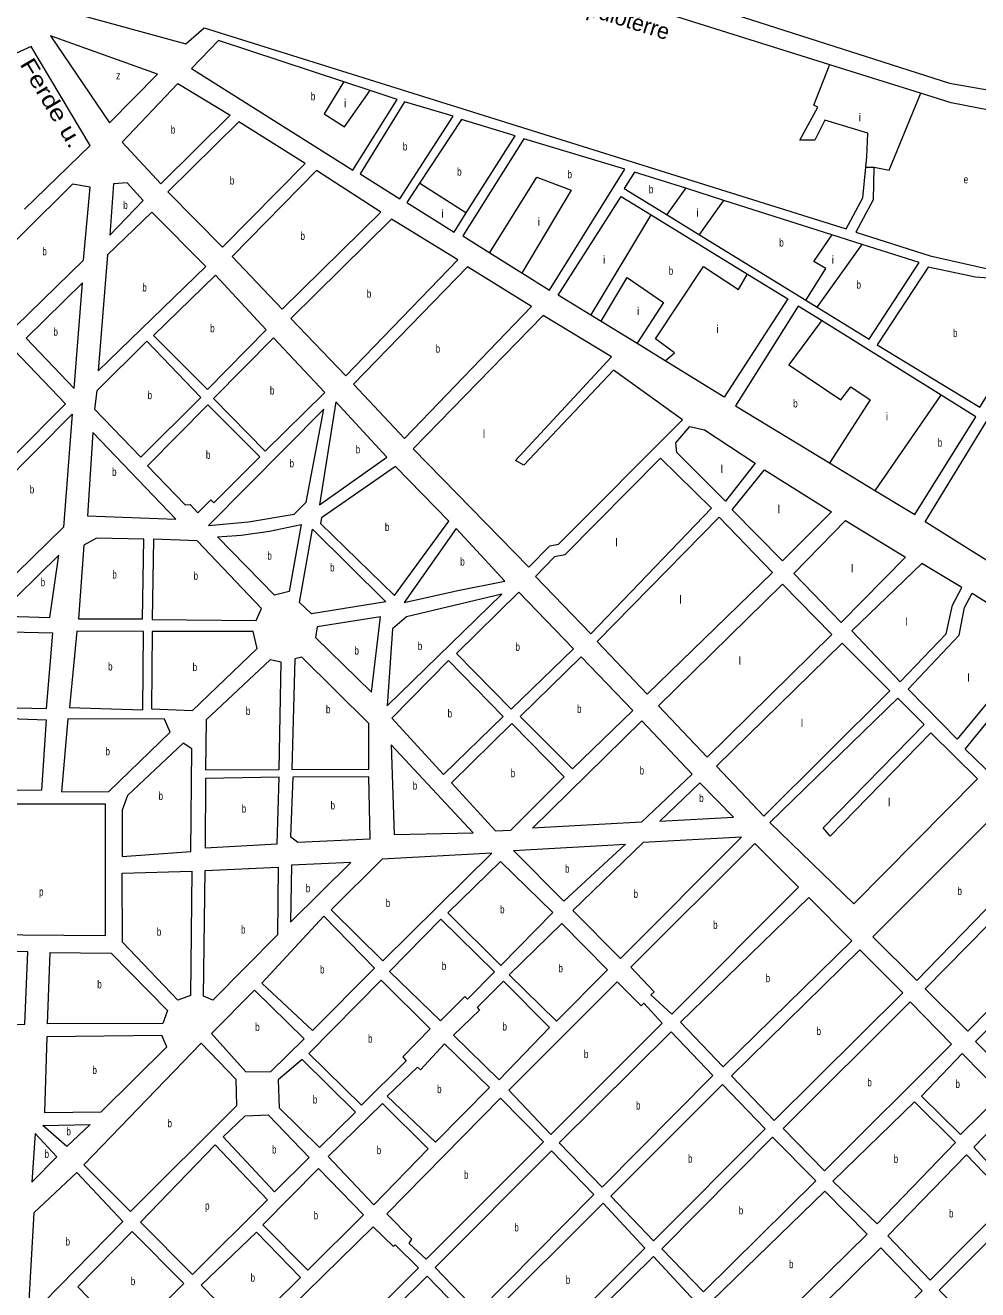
# Model space of a CAD drawing. Extents: x 639657 to 671642, y 222838 to 252123.
# Drawn here: x 655898 to 657088, y 234105 to 235685 of the extents above; entities that cross this region are included whole.
import ezdxf
from ezdxf.enums import TextEntityAlignment as Align

# ---------------------------------------------------------------- set-up
doc = ezdxf.new("R2010")
doc.units = 0
doc.header["$LTSCALE"] = 4
doc.layers.add('1', color=7, linetype='Continuous', lineweight=13)
doc.layers.add('21', color=7, linetype='Continuous', lineweight=13)
doc.layers.add('22', color=7, linetype='Continuous')
doc.layers.add('7', color=7, linetype='Continuous')

msp = doc.modelspace()

# ---------------------------------------------------------------- linework, layer by layer
at = {"layer": '1'}
for points in [[(655897.29, 235455.343), (655979.37, 235535.22), (655905.8, 235659.02), (655869.86, 235642.76), (655854.19, 235666.34), (655883.12, 235686.86), (655858.83, 235715.78), (655653.08, 235836.91), (655571.626, 235684.928)], [(656309.705, 235813.299), (656445.06, 235807.97), (657053.16, 235612.8), (657269.75, 235574.98)], [(656903.413, 235635.999), (656441.67, 235781.15), (656359.45, 235789.97), (656282.25, 235792.95), (656189.32, 235783.1), (656122.19, 235764.68), (655957.202, 235701.035), (656098.855, 235662.148), (656122, 235681.97), (656924.08, 235431.03), (656944.87, 235469.78), (656948.47, 235507.93), (656958.68, 235507.97)], [(656296.198, 235614.685), (656139.53, 235666.27), (656106.12, 235631.48), (656307.55, 235504.37), (656363.06, 235592.67)], [(657194.55, 235375.68), (657263.9, 235551.99), (657166.35, 235566.78), (657055.12, 235588.31), (657016.883, 235600.33), (656903.413, 235635.999)], [(656363.06, 235592.67), (656329.086, 235603.856), (656296.198, 235614.685)], [(656510.45, 235547.05), (656443.21, 235567.74), (656390.921, 235488.22)], [(656390.921, 235488.22), (656374.87, 235463.81), (656434.12, 235426.98), (656449.333, 235450.911), (656510.45, 235547.05)], [(656647.62, 235505.69), (656521.21, 235543.33), (656444.89, 235422.19), (656478.612, 235401.076), (656518.805, 235375.91)], [(656518.805, 235375.91), (656553.16, 235354.4), (656647.62, 235505.69)], [(656723.559, 235481.605), (656659.46, 235501.98), (656646.65, 235481.52), (656700.167, 235448.56), (656740.724, 235423.582), (656873.562, 235341.771), (656887.877, 235332.955)], [(656958.68, 235507.97), (656957.78, 235467.15), (656935.92, 235426.78), (657028.98, 235397.06), (657097.28, 235381.75), (657194.55, 235375.68)], [(657015.05, 235388.95), (656943.973, 235411.543), (656906.26, 235423.531), (656771.145, 235466.479), (656723.559, 235481.605)], [(656604.92, 235323.046), (656564.26, 235348.05), (656642.72, 235471.37), (656680.276, 235448.298), (656800.782, 235374.264)], [(656887.877, 235332.955), (656952.59, 235293.1), (657015.05, 235388.95)], [(656800.782, 235374.264), (656851.2, 235343.29), (656771.67, 235220.5)], [(657022.72, 235064.66), (657196.65, 235349.51), (657325.67, 235334.99), (657289.57, 235275.16), (657277.068, 235269.481)], [(656521.408, 235135.463), (656510.863, 235141.412), (656630.68, 235270.97), (656545.57, 235322.73), (656382.95, 235156.1), (656527.58, 235007.89), (656553.79, 235034.85), (656564.52, 235037.04)], [(656771.67, 235220.5), (656697.796, 235265.93), (656662.732, 235287.493), (656617.751, 235315.155), (656604.92, 235323.046)], [(656893.008, 235316.226), (656864.13, 235334.21), (656785.69, 235209.82), (656903.141, 235138.497), (656960.496, 235103.668)], [(657086.09, 235195.98), (657042.664, 235223.024), (656893.008, 235316.226)], [(657269.084, 235264.14), (657107.84, 235011.29), (657022.72, 235064.66)], [(656564.52, 235037.04), (656719.67, 235192.36), (656633.44, 235254.33), (656521.408, 235135.463)], [(656960.496, 235103.668), (657009.78, 235073.74), (657086.09, 235195.98)], [(656451.54, 234069.19), (656400.27, 234122.16), (656249.93, 233973.3), (656283.414, 233941.114)]]:
    msp.add_lwpolyline(points, dxfattribs=at)
for points in [[(656063.38, 235624.18), (655929.93, 235672), (656003.44, 235563.25)], [(656067.47, 235487.33), (656019.44, 235539.24), (656088.98, 235612.56), (656154.15, 235573.06)], [(656433.07, 235571.77), (656372.2, 235589.48), (656316.7, 235499.57), (656366.25, 235468.3)], [(656165.2, 235564.54), (656076.39, 235477.16), (656144.92, 235408.15), (656248.17, 235512.77)], [(656342.45, 235451.91), (656262.18, 235503.69), (656156.79, 235396.38), (656219.4, 235330.56)], [(655957.34, 235486.9), (655833.74, 235364.5), (655886.09, 235308.84), (655971.16, 235391.89), (655979.38, 235483.22)], [(656025.56, 235488.24), (656008.37, 235487.1), (656003.8, 235423.16), (656045.53, 235466.29)], [(656056.61, 235451.84), (656000.96, 235398.44), (655989.23, 235253.36), (656124.07, 235383.89)], [(656438.89, 235392.13), (656355.93, 235442.83), (656230.19, 235318.78), (656298.74, 235247.08)], [(656199.09, 235304.69), (656135.93, 235373.19), (656058.35, 235297.68), (656125.8, 235230.27)], [(656531.01, 235333.95), (656450.74, 235383.59), (656308.45, 235236.91), (656372.14, 235168.95)], [(657085.51, 235370.43), (657026.36, 235383.09), (656962.83, 235286.16), (657091.02, 235208.24), (657188.15, 235362.77)], [(655959.24, 235231.22), (655969.95, 235363.4), (655899.32, 235294.36)], [(656117.79, 235220.03), (656050.32, 235290.67), (655987.72, 235228.65), (655984.6, 235205.54), (656042.88, 235145.61)], [(656272.5, 235226.56), (656208.27, 235294.52), (656133.37, 235219.02), (656198.13, 235153.21)], [(655884.35, 235279.26), (655819.61, 235215.08), (655884.91, 235148.2), (655948.57, 235212.37)], [(656191.17, 235146.2), (656126.42, 235210.94), (656050.99, 235134.9), (656097.94, 235086.2), (656104.39, 235086.23), (656114.1, 235076.06), (656130.15, 235092.24), (656133.93, 235088.46)], [(656350.21, 235145.76), (656286.52, 235214.8), (656266.12, 235085.8)], [(655946.01, 235058.2), (655887.69, 235001.03), (655822.94, 235064.16), (655956.68, 235199.51)], [(656249.44, 235089.5), (656271.51, 235205.61), (656127.07, 235060), (656177.36, 235064.74), (656234.46, 235074.4)], [(656747.13, 235179.58), (656810.17, 235137.94), (656773.3, 235090.52), (656712.33, 235151.51), (656711.2, 235163.32), (656728.84, 235183.81)], [(656086.2, 235067.89), (655982.57, 235176.52), (655976.04, 235072.29)], [(656427.39, 235065.5), (656361.01, 235133.99), (656268.33, 235069.7), (656267.29, 235062.71), (656359.48, 234972.77)], [(656755.61, 235081.86), (656691.94, 235144.45), (656572.64, 235023.65), (656559.76, 235020.91), (656535.68, 234996.64), (656604.76, 234924.94)], [(656822.03, 235129.93), (656905.53, 235077.08), (656844.54, 235016.14), (656781.41, 235079.81)], [(656831.99, 235001.23), (656765.33, 235070.61), (656612.87, 234915.3), (656675.5, 234849.55)], [(656203.46, 235053.23), (656243.12, 235061.54), (656227.9, 234977.68), (656209.65, 234973.31), (656138.41, 235046.08), (656168.08, 235048.14)], [(656257.11, 235055.69), (656348.84, 234964.74), (656255.95, 234949.86), (656240.85, 234963.77)], [(656497.56, 234990.58), (656436.56, 235056.41), (656371.6, 234963.79), (656438.78, 234979.03)], [(656923.31, 235066.41), (656998.02, 235020.51), (656917.95, 234939.09), (656858.58, 235000.08)], [(656044.82, 234943.65), (656046.55, 235043.03), (655987.44, 235044.4), (655971.36, 235035.74), (655964.77, 234943.33)], [(656193.6, 234956.6), (656113.18, 235041.15), (656058.37, 235043.07), (656056.65, 234942.62), (656186.68, 234941.53)], [(655928.76, 234945.33), (655940.25, 235023.26), (655862.67, 234947.22)], [(656930.89, 234928.39), (656991.34, 234864.72), (657049.11, 234924.57), (657057.01, 234960.59), (657068.74, 234982.66), (657018.64, 235012.54)], [(656350.47, 234834.76), (656493.87, 234974.45), (656374.71, 234946.04), (656357.05, 234930.93)], [(656583.35, 234906.05), (656505.23, 234830.54), (656437.23, 234900.1), (656514.81, 234976.68)], [(656689.67, 234834.67), (656750.49, 234770.82), (656906.19, 234924), (656844.37, 234986.83)], [(657062.57, 234793.02), (657001.58, 234855.63), (657065.23, 234923.02), (657071.88, 234957.56), (657081.49, 234975.77), (657254.51, 234866.32), (657121.93, 234733.1), (657072.83, 234780.71), (657157.75, 234884.74), (657146.49, 234894.34)], [(656262.87, 234933.71), (656260.83, 234920.12), (656331.06, 234851.87), (656341.94, 234945.91)], [(655932.61, 234925.47), (655842.87, 234927.8), (655770.09, 234858.75), (655778.26, 234834.61), (655924.95, 234831.44)], [(656045.97, 234927.54), (655962.68, 234928.28), (655953.42, 234832.63), (656045.31, 234829.77)], [(656182.98, 234927.55), (656056.71, 234927.58), (656056.05, 234830.89), (656107.1, 234828.95), (656187.9, 234906.62)], [(656978.49, 234853.38), (656919.13, 234913.31), (656761.83, 234759.59), (656821.2, 234696.98)], [(656235.24, 234893.38), (656231.54, 234755.32), (656327.71, 234755.7), (656327.47, 234812.64), (656243.83, 234895.56)], [(656657.29, 234829), (656593.07, 234895.89), (656516.55, 234821.45), (656581.85, 234756.18)], [(656218.06, 234889.55), (656204.08, 234892.18), (656124.35, 234817.2), (656123.54, 234754.89), (656215.42, 234755.25)], [(656495.6, 234821.37), (656427.06, 234891.46), (656356.45, 234819.2), (656420.69, 234749.09)], [(657021.65, 234811.66), (656988.74, 234844.29), (656828.478, 234689.016), (656933.777, 234587.409), (657088.03, 234743.71), (657029.76, 234800.95), (656904.05, 234672.07), (656895.41, 234682.24)], [(655918.4, 234729.36), (655839.42, 234729.04), (655765.49, 234805.56), (655775.08, 234822.78), (655924.47, 234817.47)], [(656072.23, 234818.06), (655951.33, 234818.65), (655943.67, 234727.31), (656002.77, 234727.55), (656079.28, 234801.98)], [(656668.1, 234689.39), (656532.2, 234681.86), (656668.63, 234816.15), (656731.78, 234749.26)], [(656571.68, 234745.94), (656506.38, 234812.82), (656430.94, 234738.39), (656486, 234678.45), (656504.8, 234679.6)], [(656106.24, 234781.14), (656095.46, 234788.08), (656025.89, 234722.8), (656019.52, 234704.51), (656019.23, 234646.5), (656105.17, 234652.75)], [(656458.07, 234676.19), (656355.52, 234785.89), (656359.22, 234674.18)], [(656213.13, 234662.32), (656215.46, 234745.59), (656123.59, 234744.14), (656122.89, 234657.12)], [(656232.65, 234745.65), (656229.75, 234671.52), (656238.91, 234664.57), (656329.16, 234668.69), (656327.75, 234746.03)], [(656740.96, 234738.56), (656691.2, 234690.55), (656783.05, 234695.75)], [(655843.363, 234712.481), (655998.288, 234712.481), (655998.288, 234547.267), (655843.363, 234548.399)], [(657169.01, 234652.57), (657116.68, 234705.53), (656957.27, 234545.94), (657012.3, 234491.38)], [(656571.27, 234590.7), (656508.14, 234653.83), (656648.34, 234661.91)], [(656793.37, 234670.55), (656670.36, 234664.15), (656582.61, 234578.93), (656641.97, 234519)], [(656654.91, 234508.31), (656810.06, 234662.56), (656864.56, 234607.99), (656706.2, 234449.43), (656679.77, 234473.5), (656684.05, 234477.28)], [(656344.85, 234516.2), (656481.29, 234650.5), (656344.31, 234642.97), (656280.64, 234579.87)], [(656104.87, 234472.81), (656088.78, 234466.84), (656019.69, 234539.61), (656019.32, 234625.55), (656106.35, 234628.05)], [(656132.83, 234467.01), (656120.99, 234471.8), (656123, 234629.19), (656214.33, 234633.32), (656213.62, 234548.44)], [(656305.11, 234639.05), (656230.97, 234635.53), (656229.67, 234564.62)], [(656557.36, 234576.68), (656492.08, 234640.34), (656426.27, 234576.15), (656492.64, 234510.35)], [(657233.21, 234587.85), (657179.8, 234640.8), (657022.55, 234481.22), (657075.95, 234428.26)], [(656930.94, 234541.11), (656877.51, 234595.15), (656716.99, 234439.27), (656770.42, 234383.62)], [(656271.54, 234571.77), (656334.69, 234507.03), (656257.11, 234428.83), (656194, 234488.2)], [(656417.7, 234568.06), (656484.61, 234502.26), (656450.91, 234468.29), (656447.67, 234471.49), (656417.17, 234441.29), (656353.51, 234502.81)], [(656625.91, 234504.97), (656568.71, 234562.76), (656502.89, 234498.57), (656562.24, 234440.8)], [(655897.63, 234437.06), (655901.54, 234527.32), (655838.67, 234528.68), (655743.97, 234435.37)], [(656075.94, 234453.89), (656070.1, 234437.75), (655926.1, 234437.18), (655929.48, 234526.36), (656005.78, 234525.59)], [(656994.63, 234476.27), (656941.23, 234529.76), (656780.74, 234372.31), (656834.16, 234316.67)], [(656342.81, 234492.02), (656404.32, 234431.04), (656370.09, 234395.98), (656374.4, 234391.17), (656318.23, 234335.61), (656252.4, 234400.35)], [(656553.15, 234432.7), (656495.94, 234490.49), (656462.77, 234457.59), (656466.01, 234454.38), (656433.37, 234423.09), (656490.56, 234367.46)], [(656668.01, 234460.02), (656637.79, 234489.98), (656502.44, 234354.61), (656554.79, 234298.96), (656693.89, 234438.1), (656671.22, 234463.26)], [(656246.95, 234418.59), (656184.9, 234479.57), (656130.87, 234425.11), (656174.05, 234377.47), (656205.22, 234377.6)], [(657055.61, 234412.07), (657003.81, 234465.03), (656845.48, 234306.51), (656896.74, 234253.55)], [(657169.93, 234434.54), (657136.49, 234466.63), (657085.68, 234415.41), (657119.13, 234381.71)], [(656069.09, 234422.71), (655925.1, 234421.06), (655922.28, 234326.51), (655993.2, 234327.33), (656075.06, 234408.77)], [(656757.57, 234372.83), (656705.22, 234427.41), (656565.58, 234288.8), (656619.01, 234233.15)], [(656118.02, 234413.24), (656161.2, 234368.29), (656162.41, 234334.99), (656029.73, 234202.86), (655971.45, 234261.17)], [(656422.13, 234412.31), (656478.25, 234357.74), (656410.84, 234289.25), (656350.42, 234347.02), (656388.41, 234383.16), (656392.18, 234379.96)], [(656244.37, 234392.79), (656214.39, 234367.43), (656215.62, 234332.52), (656265.8, 234282.76), (656310.74, 234326.99)], [(657118.517, 234349.857), (657069.09, 234400.31), (657018.28, 234346.94), (657066.659, 234298.897)], [(656822.87, 234305.94), (656769.44, 234361.59), (656629.81, 234221.91), (656683.24, 234166.26)], [(656492.27, 234344.37), (656545.7, 234289.79), (656399.11, 234143.1), (656378.07, 234162.89), (656381.27, 234168.28), (656349.97, 234199.84)], [(656401.74, 234281.16), (656344.54, 234337.87), (656276.59, 234271.53), (656333.81, 234211.06)], [(657060.43, 234289.11), (657009.18, 234339.92), (656907.54, 234240.7), (656962.56, 234187.22)], [(657136.44, 234225.5), (657083.55, 234283.29), (657133.56, 234334.87), (657188.33, 234277.8)], [(655920.2, 234310.39), (655979.3, 234311.7), (655950.4, 234284.19)], [(656252.96, 234270.36), (656202.22, 234323.33), (656172.68, 234322.14), (656145.39, 234296.25), (656209.62, 234227.21)], [(655937.56, 234271.24), (655910.57, 234300.14), (655906.53, 234239.43)], [(656886.01, 234241.2), (656832.05, 234295.77), (656693.49, 234156.1), (656745.84, 234102.59)], [(656201.07, 234217.51), (656135.76, 234286), (656042.15, 234189.48), (656107.44, 234124.21)], [(656555.96, 234278.55), (656608.84, 234223.98), (656463.87, 234077.29), (656410.44, 234132.94)], [(657128.42, 234217.41), (657074.46, 234273.59), (656976.05, 234172.23), (657028.93, 234117.13)], [(657253.61, 234212), (657200.74, 234264.96), (657040.26, 234104.29), (657094.21, 234051.33)], [(656020.11, 234190.47), (655962.9, 234251.47), (655908.85, 234201.3), (655901.36, 234069.13)], [(656320.96, 234198.65), (656251.41, 234129.62), (656195.29, 234186.33), (656264.84, 234256.44)], [(656950.24, 234174.31), (656897.35, 234228.35), (656755.56, 234090.81), (656808.99, 234035.7)], [(656620.17, 234213.28), (656672.53, 234157.09), (656527.01, 234011.48), (656474.65, 234067.67)], [(656186.78, 234040.19), (656332.85, 234183.66), (656358.21, 234159.05), (656360.35, 234161.21), (656389.48, 234132.32), (656240.76, 233983.47)], [(656031.99, 234177.62), (656096.21, 234112.88), (656026.65, 234043.85), (655964.05, 234108.59)], [(656242.32, 234120.45), (656187.27, 234177.17), (656118.24, 234110.82), (656174.37, 234053.04)], [(657018.78, 234103.69), (656967.51, 234157.19), (656825.19, 234016.97), (656878.06, 233965.07)], [(656683.32, 234146.39), (656734.6, 234091.27), (656590.15, 233946.73), (656536.73, 234001.84)]]:
    msp.add_lwpolyline(points, close=True, dxfattribs=at)
at = {"layer": '21'}
for points in [[(656948.47, 235507.93), (656948.532, 235508.43), (656950.024, 235520.401), (656951.277, 235550.507), (656897.374, 235566.814), (656884.839, 235541.726), (656866.035, 235541.726), (656888.599, 235583.121), (656883.585, 235585.63), (656903.216, 235635.499), (656903.413, 235635.999)], [(656296.198, 235614.685), (656295.895, 235614.185), (656271.895, 235574.629), (656296.966, 235558.321), (656328.733, 235603.356), (656329.086, 235603.856)], [(656958.68, 235507.97), (656959.18, 235507.868), (656977.602, 235504.093), (657016.679, 235599.83), (657016.883, 235600.33)], [(656478.612, 235401.076), (656478.924, 235401.576), (656537.649, 235495.601), (656580.27, 235479.294), (656519.102, 235376.41), (656518.805, 235375.91)], [(656390.921, 235488.22), (656391.421, 235487.901), (656448.833, 235451.23), (656449.333, 235450.911)], [(656700.167, 235448.56), (656700.521, 235449.06), (656723.205, 235481.105), (656723.559, 235481.605)], [(656740.724, 235423.582), (656741.079, 235424.083), (656770.79, 235465.979), (656771.145, 235466.479)], [(656604.92, 235323.046), (656605.221, 235323.546), (656679.975, 235447.798), (656680.276, 235448.298)], [(656873.562, 235341.771), (656873.878, 235342.271), (656898.675, 235381.45), (656883.632, 235390.23), (656905.92, 235423.031), (656906.26, 235423.531)], [(656887.877, 235332.955), (656888.234, 235333.455), (656943.616, 235411.043), (656943.973, 235411.543)], [(656617.751, 235315.155), (656618.048, 235315.655), (656650.47, 235370.16), (656695.598, 235338.8), (656663.052, 235287.993), (656662.732, 235287.493)], [(656697.796, 235265.93), (656698.296, 235266.368), (656709.387, 235276.079), (656685.569, 235293.641), (656745.74, 235383.958), (656789.615, 235355.107), (656800.491, 235373.764), (656800.782, 235374.264)], [(656893.008, 235316.226), (656892.639, 235315.726), (656852.293, 235261.026), (656917.478, 235217.122), (656930.014, 235233.429), (656953.831, 235217.122), (656903.463, 235138.997), (656903.141, 235138.497)], [(656960.496, 235103.668), (656960.84, 235104.168), (657042.32, 235222.524), (657042.664, 235223.024)]]:
    msp.add_lwpolyline(points, dxfattribs=at)

# ---------------------------------------------------------------- texts
at = {"layer": '22'}
msp.add_text('Ferihegyi repülôtérre', height=20, rotation=342.55, dxfattribs=at).set_placement((656581.981, 235703.698), align=Align.CENTER)
at = {"layer": '22', "width": 1.25}
msp.add_text('Ferde u.', height=20, rotation=300.72, dxfattribs=at).set_placement((655922.655, 235583.276), align=Align.CENTER)
at = {"layer": '7'}
for s, width, p in [('z', 0.8, (656011.808, 235617.625)), ('b', 0.75, (656255.065, 235591.592)), ('b', 0.75, (656080.186, 235549.945)), ('b', 0.75, (656370.089, 235528.89)), ('b', 0.75, (656153.908, 235486.345)), ('b', 0.75, (656437.896, 235497.36)), ('b', 0.75, (656575.778, 235494.024)), ('e', 0.75, (657070.845, 235487.725)), ('b', 0.75, (656677.428, 235475.312)), ('b', 0.75, (656020.705, 235455.7)), ('b', 0.75, (656242.171, 235417.125)), ('b', 0.75, (656840.39, 235408.829)), ('b', 0.75, (655919.568, 235397.87)), ('b', 0.75, (656702.283, 235373.532)), ('b', 0.75, (656044.5, 235352.6)), ('b', 0.75, (656325.015, 235344.955)), ('b', 0.75, (656936.914, 235356.143)), ('b', 0.75, (655933.466, 235297.31)), ('b', 0.75, (656129.343, 235301.73)), ('b', 0.75, (657057.515, 235295.665)), ('b', 0.75, (656411.052, 235276.27)), ('b', 0.75, (656051.094, 235218.14)), ('b', 0.75, (656203.972, 235223.865)), ('b', 0.75, (656857.817, 235207.738)), ('b', 0.75, (657038.33, 235158.816)), ('b', 0.75, (656124.007, 235143.5)), ('b', 0.75, (656311.171, 235150.3)), ('b', 0.75, (656006.776, 235122.205)), ('b', 0.75, (656228.481, 235132.805)), ('b', 0.75, (655903.904, 235100.27)), ('b', 0.75, (656347.684, 235053.38)), ('b', 0.75, (656200.788, 235017.425)), ('b', 0.75, (656279.114, 235002.775)), ('b', 0.75, (656441.776, 235010.1)), ('b', 0.75, (655917.5, 234984.295)), ('b', 0.75, (656007.034, 234993.865)), ('b', 0.75, (656108.572, 234992.3)), ('b', 0.75, (656388.709, 234904.605)), ('b', 0.75, (656510.806, 234903.61)), ('b', 0.75, (656309.588, 234898.89)), ('b', 0.75, (656001.777, 234879.025)), ('b', 0.75, (656107.388, 234878.265)), ('b', 0.75, (656173.924, 234823.535)), ('b', 0.75, (656273.989, 234825.44)), ('b', 0.75, (656587.741, 234826.035)), ('b', 0.75, (656425.983, 234820.275)), ('b', 0.75, (655998.485, 234772.98)), ('b', 0.75, (656504.828, 234745.635)), ('b', 0.75, (656665.962, 234749.005)), ('b', 0.75, (656382.552, 234730.035)), ('b', 0.75, (656064.839, 234717.29)), ('b', 0.75, (656740.321, 234714.555)), ('b', 0.75, (656168.734, 234701.355)), ('b', 0.75, (656279.782, 234705.3)), ('b', 0.75, (656572.735, 234626.305)), ('b', 0.75, (656248.871, 234601.835)), ('p', 0.75, (655915.476, 234597.566)), ('b', 0.75, (656658.298, 234594.775)), ('b', 0.75, (657063.062, 234598.455)), ('b', 0.75, (656348.611, 234583.35)), ('b', 0.75, (656491.57, 234575.345)), ('b', 0.75, (656757.752, 234555.995)), ('b', 0.75, (656062.619, 234547.445)), ('b', 0.75, (656167.813, 234550.165)), ('b', 0.75, (656266.62, 234500.3)), ('b', 0.75, (656418.749, 234504.675)), ('b', 0.75, (656564.463, 234501.78)), ('b', 0.75, (656823.408, 234489.385)), ('b', 0.75, (655988.224, 234481.77)), ('b', 0.75, (656185.549, 234428.52)), ('b', 0.75, (656494.543, 234428.975)), ('b', 0.75, (656326.591, 234413.815)), ('b', 0.75, (656886.957, 234423.215)), ('b', 0.75, (656596.283, 234394.47)), ('b', 0.75, (655982.219, 234374.61)), ('b', 0.75, (656412.886, 234350.78)), ('b', 0.75, (656950.455, 234359.29)), ('b', 0.75, (657060.563, 234357.31)), ('b', 0.75, (656257.648, 234337.775)), ('b', 0.75, (656661.365, 234330.28)), ('b', 0.75, (656075.996, 234308.05)), ('b', 0.75, (655949.698, 234297.945)), ('b', 0.75, (655922.345, 234269.785)), ('b', 0.75, (656206.583, 234275.27)), ('b', 0.75, (656337.424, 234274.465)), ('b', 0.75, (656726.34, 234263.925)), ('b', 0.75, (656983.433, 234263.57)), ('b', 0.75, (656446.432, 234243.735)), ('p', 0.75, (656122.963, 234205.105)), ('b', 0.75, (656258.617, 234193.03)), ('b', 0.75, (656789.872, 234199.18)), ('b', 0.75, (657052.525, 234195.36)), ('b', 0.75, (656509.356, 234177.92)), ('b', 0.75, (655948.555, 234160.3)), ('b', 0.75, (656852.599, 234132.025)), ('b', 0.75, (656030.105, 234110.735)), ('b', 0.75, (656179.815, 234115.105)), ('b', 0.75, (656573.59, 234112.38))]:
    msp.add_text(s, height=10, dxfattribs=dict(at, width=width)).set_placement(p)
for s, p in [('i', (656296.605, 235582.925)), ('i', (656939.681, 235565.364)), ('i', (656418.2, 235444.94)), ('i', (656736.604, 235446.195)), ('i', (656538.542, 235434.905)), ('i', (656620.024, 235387.237)), ('i', (656905.835, 235387.237)), ('i', (656662.645, 235323.262)), ('i', (656761.676, 235300.683)), ('i', (656973.527, 235191.549)), ('l', (656469.969, 235169.645)), ('l', (656767.062, 235125.74)), ('l', (656838.515, 235075.564)), ('l', (656635.439, 235034.168)), ('l', (656930.025, 235001.554)), ('l', (656715.666, 234962.667)), ('l', (656997.717, 234935.07)), ('l', (656789.626, 234886.148)), ('l', (657075.438, 234864.823)), ('l', (656867.347, 234808.374)), ('l', (656976.407, 234709.276))]:
    msp.add_text(s, height=10, dxfattribs=at).set_placement(p)

doc.saveas('drawing.dxf')
